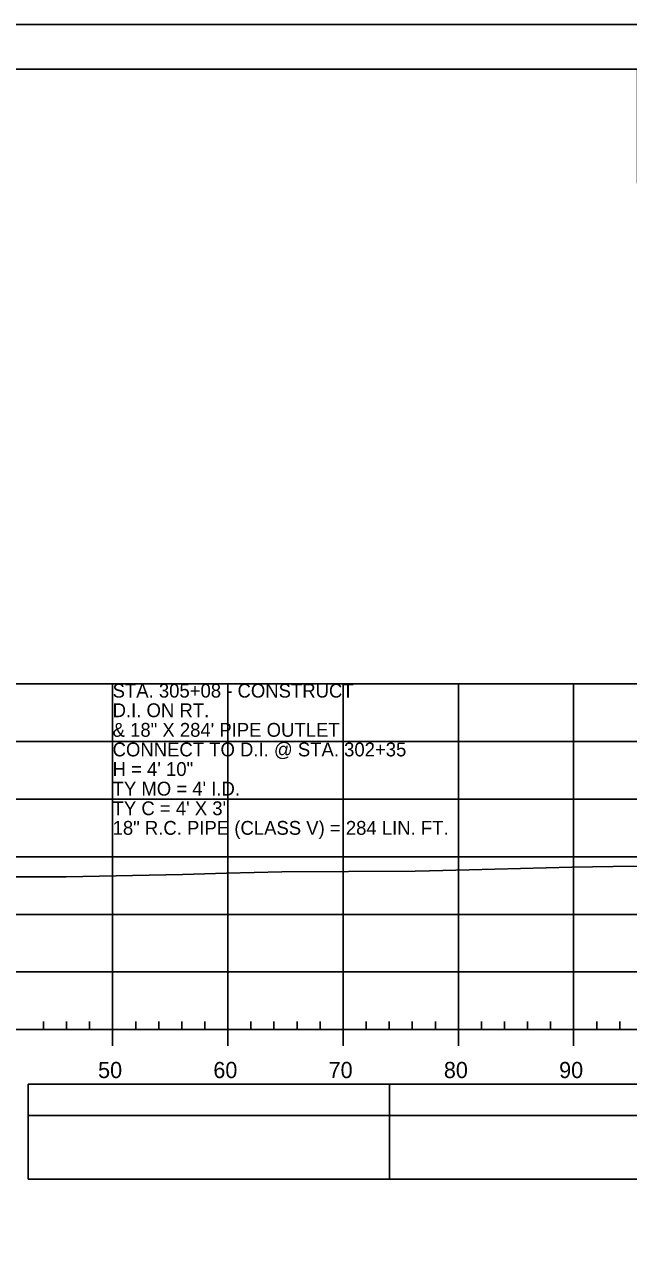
# Model space of a CAD drawing. Extents: x 1386544 to 1388153, y 379785 to 390999.
# Drawn here: x 1388032.6 to 1388085, y 384145.4 to 384251 of the extents above; entities that cross this region are included whole.
import ezdxf

# ---------------------------------------------------------------- set-up
doc = ezdxf.new("R2010")
doc.units = 0
for name, color, linetype in [('R_Axis', 7, 'Continuous'), ('R_Axis Annot', 7, 'Continuous'), ('R_Border', 7, 'Continuous'), ('R_Exist Surface', 7, 'Continuous'), ('R_Grid', 7, 'Continuous'), ('R_No Plot', 7, 'Continuous'), ('R_Striping', 7, 'Continuous'), ('R_Water Annot', 7, 'Continuous')]:
    doc.layers.add(name, color=color, linetype=linetype)

msp = doc.modelspace()

# ---------------------------------------------------------------- linework, layer by layer
at = {"layer": 'R_Axis'}
for p, q in [((1388034.25, 384163.84), (1388034.25, 384164.54)), ((1388036.25, 384163.84), (1388036.25, 384164.54)), ((1388038.25, 384163.84), (1388038.25, 384164.54)), ((1388042.25, 384163.84), (1388042.25, 384164.54)), ((1388044.25, 384163.84), (1388044.25, 384164.54)), ((1388046.25, 384163.84), (1388046.25, 384164.54)), ((1388048.25, 384163.84), (1388048.25, 384164.54)), ((1388052.25, 384163.84), (1388052.25, 384164.54)), ((1388054.25, 384163.84), (1388054.25, 384164.54)), ((1388056.25, 384163.84), (1388056.25, 384164.54)), ((1388058.25, 384163.84), (1388058.25, 384164.54)), ((1388062.25, 384163.84), (1388062.25, 384164.54)), ((1388064.25, 384163.84), (1388064.25, 384164.54)), ((1388066.25, 384163.84), (1388066.25, 384164.54)), ((1388068.25, 384163.84), (1388068.25, 384164.54)), ((1388072.25, 384163.84), (1388072.25, 384164.54)), ((1388074.25, 384163.84), (1388074.25, 384164.54)), ((1388076.25, 384163.84), (1388076.25, 384164.54)), ((1388078.25, 384163.84), (1388078.25, 384164.54)), ((1388082.25, 384163.84), (1388082.25, 384164.54)), ((1388084.25, 384163.84), (1388084.25, 384164.54)), ((1387845.25, 384163.84), (1388135.25, 384163.84)), ((1388040.25, 384162.44), (1388040.25, 384163.84)), ((1388050.25, 384162.44), (1388050.25, 384163.84)), ((1388060.25, 384162.44), (1388060.25, 384163.84)), ((1388070.25, 384162.44), (1388070.25, 384163.84)), ((1388080.25, 384162.44), (1388080.25, 384163.84))]:
    msp.add_line(p, q, dxfattribs=at)
at = {"layer": 'R_Axis Annot'}
for points in [[(1388064.27, 384156.39), (1388135.25, 384156.39), (1388135.25, 384159.1), (1388064.27, 384159.1)], [(1388064.27, 384150.87), (1388135.25, 384150.87), (1388135.25, 384156.39), (1388064.27, 384156.39)]]:
    msp.add_lwpolyline(points, close=True, dxfattribs=at)
at = {"layer": 'R_Border'}
msp.add_line((1387832.25, 384247.13), (1388148.43, 384247.13), dxfattribs=at)
at = {"layer": 'R_Exist Surface'}
msp.add_lwpolyline([(1388029.98, 384177.1), (1388036.21, 384177.09), (1388046.32, 384177.31), (1388050.14, 384177.42), (1388054.94, 384177.54), (1388066.5, 384177.59), (1388067.74, 384177.62), (1388071.19, 384177.7), (1388080.1, 384177.92), (1388083.68, 384177.98), (1388090.04, 384178.02), (1388099.57, 384178.08), (1388111.78, 384178.56), (1388112.08, 384178.57), (1388112.19, 384178.57), (1388128.83, 384178.72), (1388131.01, 384178.74), (1388135.25, 384178.69)], dxfattribs=at)
at = {"layer": 'R_Grid'}
for p, q in [((1387845.25, 384193.84), (1388135.25, 384193.84)), ((1388040.25, 384163.84), (1388040.25, 384193.84)), ((1388050.25, 384163.84), (1388050.25, 384193.84)), ((1388060.25, 384163.84), (1388060.25, 384193.84)), ((1388070.25, 384163.84), (1388070.25, 384193.84)), ((1388080.25, 384163.84), (1388080.25, 384193.84)), ((1387845.25, 384188.84), (1388135.25, 384188.84)), ((1387845.25, 384183.84), (1388135.25, 384183.84)), ((1387845.25, 384178.84), (1388135.25, 384178.84)), ((1387845.25, 384173.84), (1388135.25, 384173.84)), ((1387845.25, 384168.84), (1388135.25, 384168.84)), ((1387845.25, 384163.84), (1388135.25, 384163.84))]:
    msp.add_line(p, q, dxfattribs=at)
at = {"layer": 'R_No Plot'}
msp.add_line((1387819.85, 384251.02), (1388153.18, 384251.02), dxfattribs=at)
for points in [[(1387819.84, 384251.02), (1388153.18, 384251.02), (1388153.18, 384037.69), (1387819.84, 384037.69)], [(1388066.17, 384247.13), (1388085.79, 384247.13), (1388085.79, 384237.25), (1388101.9, 384237.25), (1388125.1, 384237.25), (1388125.1, 384212.92), (1388148.43, 384212.92), (1388148.43, 384041.67), (1387832.25, 384041.67), (1387832.25, 384247.13)]]:
    msp.add_lwpolyline(points, close=True, dxfattribs=at)
at = {"layer": 'R_Striping'}
for points in [[(1388032.93, 384156.4), (1388064.27, 384156.4), (1388064.27, 384159.1), (1388032.93, 384159.1)], [(1388032.93, 384150.87), (1388064.27, 384150.87), (1388064.27, 384156.4), (1388032.93, 384156.4)]]:
    msp.add_lwpolyline(points, close=True, dxfattribs=at)

# ---------------------------------------------------------------- texts
at = {"layer": 'R_Axis Annot'}
for s, p in [('50', (1388038.99, 384159.64)), ('60', (1388048.99, 384159.64)), ('70', (1388058.99, 384159.64)), ('80', (1388068.99, 384159.64)), ('90', (1388078.99, 384159.64))]:
    msp.add_text(s, height=1.4, dxfattribs=at).set_placement(p)
at = {"layer": 'R_Water Annot'}
for s, p in [('STA. 305+08 - CONSTRUCT', (1388040.25, 384192.64)), ('D.I. ON RT.', (1388040.25, 384190.94)), ('& 18" X 284\' PIPE OUTLET', (1388040.25, 384189.24)), ('CONNECT TO D.I. @ STA. 302+35', (1388040.25, 384187.54)), ('H = 4\' 10"', (1388040.25, 384185.84)), ("TY MO = 4' I.D.", (1388040.25, 384184.14)), ("TY C = 4' X 3'", (1388040.25, 384182.44)), ('18" R.C. PIPE (CLASS V) = 284 LIN. FT.', (1388040.25, 384180.74))]:
    msp.add_text(s, height=1.2, dxfattribs=at).set_placement(p)

doc.saveas('drawing.dxf')
